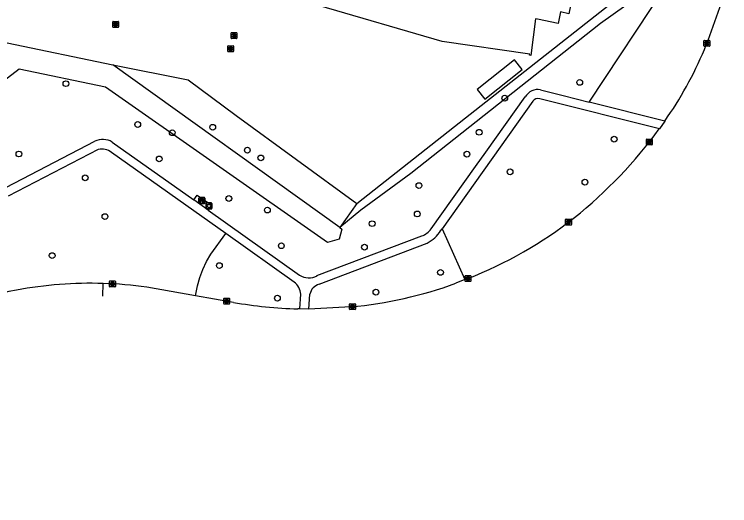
# Model space of a CAD drawing. Extents: x 157692 to 159670, y 381454 to 383289.
# Drawn here: x 158687 to 158808.6, y 381852 to 381935.6 of the extents above; entities that cross this region are included whole.
import ezdxf

# ---------------------------------------------------------------- set-up
doc = ezdxf.new("R2010")
doc.units = 0
for name, color, linetype in [('IMGEO_Afvalbak', 7, 'Continuous'), ('IMGEO_Bank', 7, 'Continuous'), ('IMGEO_Boom', 7, 'Continuous'), ('IMGEO_Fietspad_gesloten', 7, 'Continuous'), ('IMGEO_Groenvoorziening', 7, 'Continuous'), ('IMGEO_Hek', 7, 'Continuous'), ('IMGEO_Kolk', 7, 'Continuous'), ('IMGEO_Open_loods', 7, 'Continuous'), ('IMGEO_Pand', 7, 'Continuous'), ('IMGEO_Rioolput', 7, 'Continuous'), ('IMGEO_Voetpad_halfverhard', 7, 'Continuous'), ('IMGEO_Voetpad_open', 7, 'Continuous'), ('IMGEO_Waterloop', 7, 'Continuous')]:
    doc.layers.add(name, color=color, linetype=linetype)

msp = doc.modelspace()

# ---------------------------------------------------------------- linework, layer by layer
at = {"layer": 'IMGEO_Afvalbak'}
for p, q in [((158719.55, 381902.58), (158719.55, 381903.38)), ((158719.55, 381903.38), (158719.55, 381902.58)), ((158719.65, 381903.48), (158720.44, 381903.48)), ((158720.44, 381903.48), (158719.65, 381903.48)), ((158720.54, 381903.38), (158720.54, 381902.58)), ((158720.54, 381902.58), (158720.54, 381903.38)), ((158720.44, 381902.48), (158719.65, 381902.48)), ((158719.65, 381902.48), (158720.44, 381902.48))]:
    msp.add_line(p, q, dxfattribs=at)
msp.add_lwpolyline([(158719.69, 381903.2), (158720.4, 381903.2), (158720.25, 381902.73), (158719.84, 381902.73), (158719.69, 381903.2)], dxfattribs=at)
for centre, start, end in [((158719.65, 381903.38), 90, 180), ((158719.65, 381903.38), 90, 180), ((158720.44, 381903.38), 0, 90), ((158720.44, 381903.38), 360, 90), ((158719.65, 381902.58), 180, 270), ((158719.65, 381902.58), 180, 270), ((158720.44, 381902.58), 270, 0), ((158720.44, 381902.58), 270, 0)]:
    msp.add_arc(centre, 0.1, start, end, dxfattribs=at)
at = {"layer": 'IMGEO_Bank'}
for p, q in [((158718.33, 381903.46), (158718.33, 381904.31)), ((158718.33, 381904.31), (158718.33, 381903.46)), ((158718.4, 381904.39), (158719.24, 381904.39)), ((158719.24, 381904.39), (158718.4, 381904.39)), ((158718.64, 381903.9), (158718.64, 381904)), ((158718.68, 381904), (158718.68, 381903.9)), ((158718.97, 381904.01), (158718.69, 381904.01)), ((158718.98, 381903.9), (158718.98, 381904)), ((158719.02, 381904), (158719.02, 381903.9)), ((158719.33, 381904.32), (158719.33, 381903.47)), ((158719.33, 381903.47), (158719.33, 381904.32)), ((158719.25, 381903.39), (158718.41, 381903.39)), ((158718.41, 381903.39), (158719.25, 381903.39)), ((158719.02, 381903.79), (158718.63, 381903.79)), ((158718.69, 381903.89), (158718.97, 381903.89))]:
    msp.add_line(p, q, dxfattribs=at)
for points in [[(158718.63, 381904.01), (158718.54, 381904.01), (158718.54, 381904.17), (158719.11, 381904.17), (158719.11, 381904.01), (158719.03, 381904.01)], [(158718.58, 381903.79), (158718.43, 381903.79), (158718.54, 381903.89), (158718.63, 381903.89)], [(158718.63, 381903.78), (158718.63, 381903.57), (158718.58, 381903.57), (158718.58, 381903.78)], [(158719.03, 381903.89), (158719.11, 381903.89), (158719.22, 381903.79), (158719.08, 381903.79)], [(158719.07, 381903.78), (158719.07, 381903.57), (158719.03, 381903.57), (158719.03, 381903.78)]]:
    msp.add_lwpolyline(points, dxfattribs=at)
for centre, radius, start, end in [((158718.41, 381904.31), 0.0779, 92.4484, 184.2845), ((158718.41, 381904.31), 0.0779, 92.4484, 184.2845), ((158718.63, 381904), 0.00671, 2.8957, 87.1043), ((158718.69, 381904), 0.00671, 92.8957, 177.1043), ((158718.97, 381904), 0.00671, 2.8957, 87.1043), ((158719.03, 381904), 0.00671, 92.8957, 177.1043), ((158719.25, 381904.31), 0.0779, 2.4484, 94.2845), ((158719.25, 381904.31), 0.0779, 2.4484, 94.2845), ((158718.41, 381903.47), 0.0779, 182.4484, 274.2845), ((158718.41, 381903.47), 0.0779, 182.4484, 274.2845), ((158718.58, 381903.78), 0.00671, 2.8957, 87.1043), ((158718.63, 381903.9), 0.00671, 272.8957, 357.1043), ((158718.63, 381903.78), 0.00671, 92.8957, 177.1043), ((158718.69, 381903.9), 0.00671, 182.8957, 267.1043), ((158718.97, 381903.9), 0.00671, 272.8957, 357.1043), ((158719.03, 381903.9), 0.00671, 182.8957, 267.1043), ((158719.02, 381903.78), 0.00671, 2.8957, 87.1043), ((158719.08, 381903.78), 0.00671, 92.8957, 177.1043), ((158719.25, 381903.47), 0.0779, 272.4484, 4.2845), ((158719.25, 381903.47), 0.0779, 272.4484, 4.2845)]:
    msp.add_arc(centre, radius, start, end, dxfattribs=at)
at = {"layer": 'IMGEO_Boom'}
for centre in [(158695.73, 381923.77), (158783.08, 381923.98), (158770.33, 381921.3), (158707.93, 381916.82), (158720.68, 381916.36), (158713.81, 381915.43), (158765.98, 381915.5), (158788.93, 381914.33), (158726.57, 381912.46), (158687.74, 381911.81), (158711.59, 381910.97), (158728.87, 381911.15), (158763.9, 381911.78), (158771.24, 381908.78), (158699.01, 381907.75), (158755.74, 381906.44), (158783.96, 381907.02), (158723.43, 381904.24), (158729.98, 381902.28), (158702.37, 381901.17), (158755.45, 381901.61), (158747.79, 381899.96), (158732.35, 381896.2), (158746.48, 381895.97), (158693.39, 381894.53), (158721.83, 381892.83), (158759.4, 381891.67), (158748.43, 381888.31), (158731.68, 381887.29)]:
    msp.add_circle(centre, 0.489, dxfattribs=at)
at = {"layer": 'IMGEO_Fietspad_gesloten'}
for points in [[(158797.53, 381917.4), (158796.61, 381916.1)], [(158764.04, 381890.62), (158763.56, 381890.44)], [(158702, 381887.62), (158702.06, 381889.79)], [(158763.56, 381890.44), (158762, 381889.84)], [(158717.78, 381887.71), (158709.46, 381889.17)], [(158724.23, 381886.58), (158717.78, 381887.71)], [(158744.19, 381885.82), (158737.03, 381885.45)], [(158735.52, 381885.47), (158735.18, 381885.47)], [(158737.03, 381885.45), (158735.52, 381885.47)]]:
    msp.add_lwpolyline(points, dxfattribs=at)
for centre, radius, start, end in [((158697.17, 381972.66), 115.44, 338.0936, 344.7948), ((158744.75, 381954.55), 64.54, 324.8569, 337.248), ((158733.09, 381962.4), 78.6, 308.6345, 323.9064), ((158737.72, 381957.65), 72.01, 291.4461, 308.1233), ((158699.95, 381820.12), 69.7, 88.2633, 100.4408), ((158699.92, 381819.78), 70.04, 82.1705, 88.2432), ((158737.69, 381956.02), 70.51, 275.284, 290.1643), ((158699.76, 381822.59), 67.23, 100.6589, 118.9126), ((158736.92, 381957.22), 71.77, 259.8135, 268.6047)]:
    msp.add_arc(centre, radius, start, end, dxfattribs=at)
at = {"layer": 'IMGEO_Groenvoorziening'}
for points in [[(158745.17, 381903.41), (158763.63, 381917.95), (158795.01, 381942.67)], [(158795.62, 381940.47), (158786.62, 381934.02), (158754.36, 381908.5), (158745.89, 381902.25), (158742.29, 381899.29)], [(158784.7, 381920.65), (158797.87, 381940.66)], [(158703.73, 381926.99), (158716.49, 381924.4), (158724.65, 381918.36), (158745.17, 381903.41)], [(158745.17, 381903.41), (158742.29, 381899.29)], [(158759.67, 381899.09), (158763.56, 381890.44)], [(158717.78, 381887.71), (158717.81, 381887.95), (158718.09, 381889.4), (158718.49, 381890.81), (158719, 381892.19), (158719.62, 381893.53), (158720.35, 381894.8), (158722.92, 381898.29)]]:
    msp.add_lwpolyline(points, dxfattribs=at)
at = {"layer": 'IMGEO_Hek'}
for points in [[(158763.63, 381917.95), (158795.01, 381942.67)], [(158724.65, 381918.36), (158745.17, 381903.41)], [(158745.17, 381903.41), (158763.63, 381917.95)]]:
    msp.add_lwpolyline(points, dxfattribs=at)
at = {"layer": 'IMGEO_Kolk'}
for p, q in [((158703.76, 381934.35), (158704.61, 381934.35)), ((158703.68, 381933.42), (158703.68, 381934.28)), ((158704.61, 381933.35), (158703.76, 381933.35)), ((158704.17, 381934.13), (158704.2, 381934.13)), ((158704.19, 381933.57), (158704.17, 381933.57)), ((158704.69, 381934.28), (158704.69, 381933.42)), ((158804.19, 381930.2), (158804.19, 381931.06)), ((158804.26, 381931.13), (158805.11, 381931.13)), ((158804.67, 381930.91), (158804.7, 381930.91)), ((158805.19, 381931.06), (158805.19, 381930.2)), ((158723.24, 381929.28), (158723.24, 381930.13)), ((158723.31, 381930.2), (158724.17, 381930.2)), ((158723.73, 381929.98), (158723.75, 381929.98)), ((158724.24, 381930.13), (158724.24, 381929.28)), ((158805.11, 381930.13), (158804.26, 381930.13)), ((158804.7, 381930.35), (158804.67, 381930.35)), ((158724.17, 381929.2), (158723.31, 381929.2)), ((158723.75, 381929.42), (158723.73, 381929.42)), ((158794.41, 381913.42), (158794.41, 381914.28)), ((158794.49, 381914.35), (158795.34, 381914.35)), ((158794.9, 381914.13), (158794.93, 381914.13)), ((158795.41, 381914.28), (158795.41, 381913.42)), ((158795.34, 381913.35), (158794.49, 381913.35)), ((158794.92, 381913.57), (158794.9, 381913.57)), ((158780.67, 381899.8), (158780.67, 381900.66)), ((158780.75, 381900.73), (158781.6, 381900.73)), ((158781.16, 381900.51), (158781.18, 381900.51)), ((158781.67, 381900.66), (158781.67, 381899.8)), ((158781.6, 381899.73), (158780.75, 381899.73)), ((158781.18, 381899.95), (158781.16, 381899.95)), ((158763.58, 381890.21), (158763.58, 381891.06)), ((158763.66, 381891.14), (158764.51, 381891.14)), ((158764.07, 381890.92), (158764.09, 381890.92)), ((158764.58, 381891.06), (158764.58, 381890.21)), ((158703.15, 381889.29), (158703.15, 381890.15)), ((158703.22, 381890.22), (158704.08, 381890.22)), ((158703.66, 381889.44), (158703.63, 381889.44)), ((158703.64, 381890), (158703.66, 381890)), ((158704.15, 381890.15), (158704.15, 381889.29)), ((158764.51, 381890.14), (158763.66, 381890.14)), ((158764.09, 381890.36), (158764.07, 381890.36)), ((158704.08, 381889.22), (158703.22, 381889.22)), ((158722.56, 381886.36), (158722.56, 381887.21)), ((158722.64, 381887.29), (158723.49, 381887.29)), ((158723.05, 381887.07), (158723.07, 381887.07)), ((158723.56, 381887.21), (158723.56, 381886.36)), ((158723.49, 381886.29), (158722.64, 381886.29)), ((158723.07, 381886.51), (158723.05, 381886.51)), ((158743.95, 381885.41), (158743.95, 381886.26)), ((158744.02, 381886.34), (158744.88, 381886.34)), ((158744.44, 381886.12), (158744.46, 381886.12)), ((158744.95, 381886.26), (158744.95, 381885.41)), ((158744.88, 381885.34), (158744.02, 381885.34)), ((158744.46, 381885.56), (158744.44, 381885.56))]:
    msp.add_line(p, q, dxfattribs=at)
for points in [[(158703.76, 381934.35), (158704.61, 381934.35)], [(158703.68, 381933.42), (158703.68, 381934.28)], [(158704.61, 381933.35), (158703.76, 381933.35)], [(158704, 381934.05), (158704.13, 381934.05), (158704.13, 381933.9), (158704.26, 381934.05), (158704.42, 381934.05), (158704.28, 381933.9), (158704.43, 381933.65), (158704.28, 381933.65), (158704.19, 381933.81), (158704.13, 381933.75), (158704.13, 381933.65), (158704, 381933.65), (158704, 381934.05)], [(158704.69, 381934.28), (158704.69, 381933.42)], [(158804.19, 381930.2), (158804.19, 381931.06)], [(158804.26, 381931.13), (158805.11, 381931.13)], [(158804.51, 381930.83), (158804.63, 381930.83), (158804.63, 381930.68), (158804.76, 381930.83), (158804.92, 381930.83), (158804.78, 381930.68), (158804.93, 381930.43), (158804.78, 381930.43), (158804.69, 381930.59), (158804.63, 381930.53), (158804.63, 381930.43), (158804.51, 381930.43), (158804.51, 381930.83)], [(158805.19, 381931.06), (158805.19, 381930.2)], [(158723.24, 381929.28), (158723.24, 381930.13)], [(158723.31, 381930.2), (158724.17, 381930.2)], [(158723.56, 381929.9), (158723.68, 381929.9), (158723.68, 381929.75), (158723.81, 381929.9), (158723.98, 381929.9), (158723.83, 381929.75), (158723.98, 381929.5), (158723.83, 381929.5), (158723.75, 381929.67), (158723.68, 381929.6), (158723.68, 381929.5), (158723.56, 381929.5), (158723.56, 381929.9)], [(158724.24, 381930.13), (158724.24, 381929.28)], [(158805.11, 381930.13), (158804.26, 381930.13)], [(158724.17, 381929.2), (158723.31, 381929.2)], [(158794.41, 381913.42), (158794.41, 381914.28)], [(158794.49, 381914.35), (158795.34, 381914.35)], [(158794.73, 381914.05), (158794.86, 381914.05), (158794.86, 381913.9), (158794.99, 381914.05), (158795.15, 381914.05), (158795, 381913.9), (158795.16, 381913.65), (158795, 381913.65), (158794.92, 381913.81), (158794.86, 381913.75), (158794.86, 381913.65), (158794.73, 381913.65), (158794.73, 381914.05)], [(158795.41, 381914.28), (158795.41, 381913.42)], [(158795.34, 381913.35), (158794.49, 381913.35)], [(158780.67, 381899.8), (158780.67, 381900.66)], [(158780.75, 381900.73), (158781.6, 381900.73)], [(158780.99, 381900.43), (158781.12, 381900.43), (158781.12, 381900.28), (158781.24, 381900.43), (158781.41, 381900.43), (158781.26, 381900.28), (158781.42, 381900.03), (158781.26, 381900.03), (158781.18, 381900.19), (158781.12, 381900.13), (158781.12, 381900.03), (158780.99, 381900.03), (158780.99, 381900.43)], [(158781.67, 381900.66), (158781.67, 381899.8)], [(158781.6, 381899.73), (158780.75, 381899.73)], [(158763.58, 381890.21), (158763.58, 381891.06)], [(158763.66, 381891.14), (158764.51, 381891.14)], [(158763.9, 381890.84), (158764.03, 381890.84), (158764.03, 381890.69), (158764.15, 381890.84), (158764.32, 381890.84), (158764.17, 381890.69), (158764.33, 381890.44), (158764.17, 381890.44), (158764.09, 381890.6), (158764.03, 381890.54), (158764.03, 381890.44), (158763.9, 381890.44), (158763.9, 381890.84)], [(158764.58, 381891.06), (158764.58, 381890.21)], [(158703.15, 381889.29), (158703.15, 381890.15)], [(158703.22, 381890.22), (158704.08, 381890.22)], [(158703.47, 381889.92), (158703.59, 381889.92), (158703.59, 381889.77), (158703.72, 381889.92), (158703.89, 381889.92), (158703.74, 381889.77), (158703.89, 381889.52), (158703.74, 381889.52), (158703.66, 381889.68), (158703.59, 381889.62), (158703.59, 381889.52), (158703.47, 381889.52), (158703.47, 381889.92)], [(158704.15, 381890.15), (158704.15, 381889.29)], [(158764.51, 381890.14), (158763.66, 381890.14)], [(158704.08, 381889.22), (158703.22, 381889.22)], [(158722.56, 381886.36), (158722.56, 381887.21)], [(158722.64, 381887.29), (158723.49, 381887.29)], [(158722.88, 381886.99), (158723.01, 381886.99), (158723.01, 381886.83), (158723.13, 381886.99), (158723.3, 381886.99), (158723.15, 381886.84), (158723.31, 381886.59), (158723.15, 381886.59), (158723.07, 381886.75), (158723.01, 381886.68), (158723.01, 381886.59), (158722.88, 381886.59), (158722.88, 381886.99)], [(158723.56, 381887.21), (158723.56, 381886.36)], [(158723.49, 381886.29), (158722.64, 381886.29)], [(158743.95, 381885.41), (158743.95, 381886.26)], [(158744.02, 381886.34), (158744.88, 381886.34)], [(158744.27, 381886.04), (158744.39, 381886.04), (158744.39, 381885.89), (158744.52, 381886.04), (158744.69, 381886.04), (158744.54, 381885.89), (158744.69, 381885.64), (158744.54, 381885.64), (158744.46, 381885.8), (158744.39, 381885.74), (158744.39, 381885.64), (158744.27, 381885.64), (158744.27, 381886.04)], [(158744.95, 381886.26), (158744.95, 381885.41)], [(158744.88, 381885.34), (158744.02, 381885.34)]]:
    msp.add_lwpolyline(points, dxfattribs=at)
for centre, start, end in [((158703.76, 381934.27), 91.552, 178.448), ((158703.76, 381934.27), 91.552, 178.448), ((158704.61, 381934.27), 1.552, 88.448), ((158704.61, 381934.27), 1.552, 88.448), ((158703.76, 381933.42), 181.552, 268.448), ((158703.76, 381933.42), 181.552, 268.448), ((158704.61, 381933.42), 271.552, 358.448), ((158704.61, 381933.42), 271.552, 358.448), ((158804.26, 381931.05), 91.552, 178.448), ((158804.26, 381931.05), 91.552, 178.448), ((158805.11, 381931.05), 1.552, 88.448), ((158805.11, 381931.05), 1.552, 88.448), ((158723.32, 381930.13), 91.552, 178.448), ((158723.32, 381930.13), 91.552, 178.448), ((158724.16, 381930.13), 1.552, 88.448), ((158724.16, 381930.13), 1.552, 88.448), ((158804.26, 381930.2), 181.552, 268.448), ((158804.26, 381930.2), 181.552, 268.448), ((158805.11, 381930.2), 271.552, 358.448), ((158805.11, 381930.2), 271.552, 358.448), ((158723.32, 381929.28), 181.552, 268.448), ((158723.32, 381929.28), 181.552, 268.448), ((158724.16, 381929.28), 271.552, 358.448), ((158724.16, 381929.28), 271.552, 358.448), ((158794.49, 381914.27), 91.552, 178.448), ((158794.49, 381914.27), 91.552, 178.448), ((158795.34, 381914.27), 1.552, 88.448), ((158795.34, 381914.27), 1.552, 88.448), ((158794.49, 381913.43), 181.552, 268.448), ((158794.49, 381913.43), 181.552, 268.448), ((158795.34, 381913.43), 271.552, 358.448), ((158795.34, 381913.43), 271.552, 358.448), ((158780.75, 381900.65), 91.552, 178.448), ((158780.75, 381900.65), 91.552, 178.448), ((158781.6, 381900.65), 1.552, 88.448), ((158781.6, 381900.65), 1.552, 88.448), ((158780.75, 381899.8), 181.552, 268.448), ((158780.75, 381899.8), 181.552, 268.448), ((158781.6, 381899.8), 271.552, 358.448), ((158781.6, 381899.8), 271.552, 358.448), ((158763.66, 381891.06), 91.552, 178.448), ((158763.66, 381891.06), 91.552, 178.448), ((158764.51, 381891.06), 1.552, 88.448), ((158764.51, 381891.06), 1.552, 88.448), ((158703.22, 381890.14), 91.552, 178.448), ((158703.22, 381890.14), 91.552, 178.448), ((158704.07, 381890.14), 1.552, 88.448), ((158704.07, 381890.14), 1.552, 88.448), ((158763.66, 381890.21), 181.552, 268.448), ((158763.66, 381890.21), 181.552, 268.448), ((158764.51, 381890.21), 271.552, 358.448), ((158764.51, 381890.21), 271.552, 358.448), ((158703.22, 381889.29), 181.552, 268.448), ((158703.22, 381889.29), 181.552, 268.448), ((158704.07, 381889.29), 271.552, 358.448), ((158704.07, 381889.29), 271.552, 358.448), ((158722.64, 381887.21), 91.552, 178.448), ((158722.64, 381887.21), 91.552, 178.448), ((158723.49, 381887.21), 1.552, 88.448), ((158723.49, 381887.21), 1.552, 88.448), ((158722.64, 381886.36), 181.552, 268.448), ((158722.64, 381886.36), 181.552, 268.448), ((158723.49, 381886.36), 271.552, 358.448), ((158723.49, 381886.36), 271.552, 358.448), ((158744.03, 381886.26), 91.552, 178.448), ((158744.03, 381886.26), 91.552, 178.448), ((158744.87, 381886.26), 1.552, 88.448), ((158744.87, 381886.26), 1.552, 88.448), ((158744.03, 381885.41), 181.552, 268.448), ((158744.03, 381885.41), 181.552, 268.448), ((158744.87, 381885.41), 271.552, 358.448), ((158744.87, 381885.41), 271.552, 358.448)]:
    msp.add_arc(centre, 0.0765, start, end, dxfattribs=at)
for centre, major_axis, ratio, start_param, end_param in [((158704.17, 381933.85), (-0.387, 0.002), 0.722429, 4.712389, 7.853982), ((158704.2, 381933.85), (-0.39, 0.002), 0.717154, 1.570796, 4.712389), ((158804.67, 381930.63), (-0.387, 0.002), 0.722429, 4.712389, 7.853982), ((158804.7, 381930.63), (-0.39, 0.002), 0.717154, 1.570796, 4.712389), ((158723.73, 381929.7), (-0.387, 0.002), 0.722429, 4.712389, 7.853982), ((158723.75, 381929.7), (-0.39, 0.002), 0.717154, 1.570796, 4.712389), ((158794.9, 381913.85), (-0.387, 0.002), 0.722429, 4.712389, 7.853982), ((158794.92, 381913.85), (-0.39, 0.002), 0.717154, 1.570796, 4.712389), ((158781.16, 381900.23), (-0.387, 0.002), 0.722429, 4.712389, 7.853982), ((158781.18, 381900.23), (-0.39, 0.002), 0.717154, 1.570796, 4.712389), ((158764.07, 381890.64), (-0.387, 0.002), 0.722429, 4.712389, 7.853982), ((158764.09, 381890.64), (-0.39, 0.002), 0.717154, 1.570796, 4.712389), ((158703.64, 381889.72), (-0.387, 0.002), 0.722429, 4.712389, 7.853982), ((158703.66, 381889.72), (-0.39, 0.002), 0.717154, 1.570796, 4.712389), ((158723.05, 381886.79), (-0.387, 0.002), 0.722429, 4.712389, 7.853982), ((158723.07, 381886.79), (-0.39, 0.002), 0.717154, 1.570796, 4.712389), ((158744.44, 381885.84), (-0.387, 0.002), 0.722429, 4.712389, 7.853982), ((158744.46, 381885.84), (-0.39, 0.002), 0.717154, 1.570796, 4.712389)]:
    msp.add_ellipse(centre, major_axis=major_axis, ratio=ratio, start_param=start_param, end_param=end_param, dxfattribs=at)
at = {"layer": 'IMGEO_Open_loods'}
msp.add_lwpolyline([(158773.28, 381926.19), (158772, 381927.8), (158765.66, 381922.77), (158766.93, 381921.16), (158773.28, 381926.19)], dxfattribs=at)
at = {"layer": 'IMGEO_Pand'}
msp.add_lwpolyline([(158738.68, 381937.05), (158740.11, 381942.03), (158739.78, 381942.13), (158740.41, 381944.25), (158745.27, 381942.9), (158746.77, 381950.06), (158782.64, 381942.56), (158781.2, 381935.67), (158779.83, 381935.96), (158779.42, 381933.98), (158775.92, 381934.72), (158775.58, 381934.79), (158774.75, 381928.56), (158774.56, 381928.59), (158774.58, 381928.77), (158759.69, 381930.94), (158738.68, 381937.05)], dxfattribs=at)
at = {"layer": 'IMGEO_Rioolput'}
for p, q in [((158723.81, 381931.52), (158723.81, 381932.38)), ((158723.88, 381932.45), (158724.73, 381932.45)), ((158724.29, 381932.23), (158724.32, 381932.23)), ((158724.81, 381932.38), (158724.81, 381931.52)), ((158724.73, 381931.45), (158723.88, 381931.45)), ((158724.32, 381931.67), (158724.29, 381931.67))]:
    msp.add_line(p, q, dxfattribs=at)
for points in [[(158723.81, 381931.52), (158723.81, 381932.38)], [(158723.88, 381932.45), (158724.73, 381932.45)], [(158724.39, 381932.15), (158724.14, 381932.15), (158724.14, 381931.75)], [(158724.14, 381931.75), (158724.27, 381931.75), (158724.27, 381931.91), (158724.28, 381931.91)], [(158724.32, 381932.07), (158724.27, 381932.07), (158724.27, 381931.99)], [(158724.27, 381931.99), (158724.32, 381931.99)], [(158724.32, 381931.88), (158724.4, 381931.75), (158724.53, 381931.75), (158724.47, 381931.88)], [(158724.81, 381932.38), (158724.81, 381931.52)], [(158724.73, 381931.45), (158723.88, 381931.45)]]:
    msp.add_lwpolyline(points, dxfattribs=at)
for centre, radius, start, end in [((158723.88, 381932.37), 0.0765, 91.552, 178.448), ((158723.88, 381932.37), 0.0765, 91.552, 178.448), ((158724.28, 381931.86), 0.0533, 26.0293, 88.6989), ((158724.33, 381931.97), 0.0964, 77.0061, 93.1865), ((158724.3, 381932.18), 0.19, 274.7715, 282.9687), ((158724.34, 381932.03), 0.0378, 276.6634, 79.6772), ((158724.39, 381932.04), 0.109, 350.3612, 89.416), ((158724.39, 381932.04), 0.112, 277.5842, 350.9817), ((158724.38, 381931.82), 0.108, 29.5134, 73.7905), ((158724.73, 381932.37), 0.0765, 1.552, 88.448), ((158724.73, 381932.37), 0.0765, 1.552, 88.448), ((158723.88, 381931.53), 0.0765, 181.552, 268.448), ((158723.88, 381931.53), 0.0765, 181.552, 268.448), ((158724.73, 381931.53), 0.0765, 271.552, 358.448), ((158724.73, 381931.53), 0.0765, 271.552, 358.448)]:
    msp.add_arc(centre, radius, start, end, dxfattribs=at)
for centre, major_axis, ratio, start_param, end_param in [((158724.29, 381931.95), (-0.387, 0.002), 0.722429, 4.712389, 7.853982), ((158724.32, 381931.95), (-0.39, 0.002), 0.717154, 1.570796, 4.712389)]:
    msp.add_ellipse(centre, major_axis=major_axis, ratio=ratio, start_param=start_param, end_param=end_param, dxfattribs=at)
at = {"layer": 'IMGEO_Voetpad_halfverhard'}
for points in [[(158776.42, 381922.75), (158777.32, 381922.52), (158780.27, 381921.78), (158784.7, 381920.65)], [(158757.8, 381899.06), (158765.36, 381909.66), (158767.1, 381912.11), (158773.8, 381921.51)], [(158796.61, 381916.1), (158776.27, 381921.2)], [(158775.12, 381920.79), (158759.67, 381899.09)], [(158797.53, 381917.4), (158784.7, 381920.65)], [(158684.17, 381905.41), (158700.65, 381913.97)], [(158703.6, 381913.84), (158717.45, 381904.01)], [(158701.23, 381912.57), (158685.94, 381904.64)], [(158722.92, 381898.29), (158703.5, 381912.08)], [(158719.92, 381902.25), (158735.46, 381891.22)], [(158759.43, 381898.75), (158759.67, 381899.09)], [(158734.55, 381890.03), (158722.92, 381898.29)], [(158738.41, 381891.12), (158756.21, 381897.88)], [(158738.77, 381889.65), (158757.15, 381896.67)], [(158735.52, 381885.47), (158735.66, 381887.98)], [(158737.03, 381885.45), (158737.19, 381887.97)]]:
    msp.add_lwpolyline(points, dxfattribs=at)
for centre, radius, start, end in [((158775.97, 381920.32), 2.47, 79.4325, 151.1508), ((158775.96, 381920.24), 1, 71.9862, 146.5806), ((158702.01, 381911.24), 3.05, 58.5918, 116.5589), ((158701.87, 381910.02), 2.63, 51.6306, 104.0076), ((158755.02, 381901.16), 3.49, 290.0894, 322.9769), ((158754.37, 381902), 6.01, 297.5968, 327.3649), ((158737.02, 381893.6), 2.85, 236.8, 299.361), ((158732.52, 381887.61), 3.16, 6.7791, 49.9824), ((158739.4, 381887.48), 2.26, 106.0728, 167.5092)]:
    msp.add_arc(centre, radius, start, end, dxfattribs=at)
at = {"layer": 'IMGEO_Voetpad_open'}
for points in [[(158717.45, 381904.01), (158718.06, 381904.83), (158720.54, 381903.09), (158719.92, 381902.25)], [(158719.92, 381902.25), (158717.45, 381904.01)]]:
    msp.add_lwpolyline(points, dxfattribs=at)
at = {"layer": 'IMGEO_Waterloop'}
for points in [[(158685.76, 381930.74), (158703.73, 381926.99)], [(158742.29, 381899.29), (158742.66, 381899.03), (158742.17, 381897.33), (158740.22, 381896.74), (158702.48, 381923.2), (158687.77, 381926.24), (158618.96, 381873.28), (158605.53, 381863.1), (158588.77, 381852), (158586.4, 381853.58)], [(158742.29, 381899.29), (158703.73, 381926.99)]]:
    msp.add_lwpolyline(points, dxfattribs=at)

doc.saveas('drawing.dxf')
